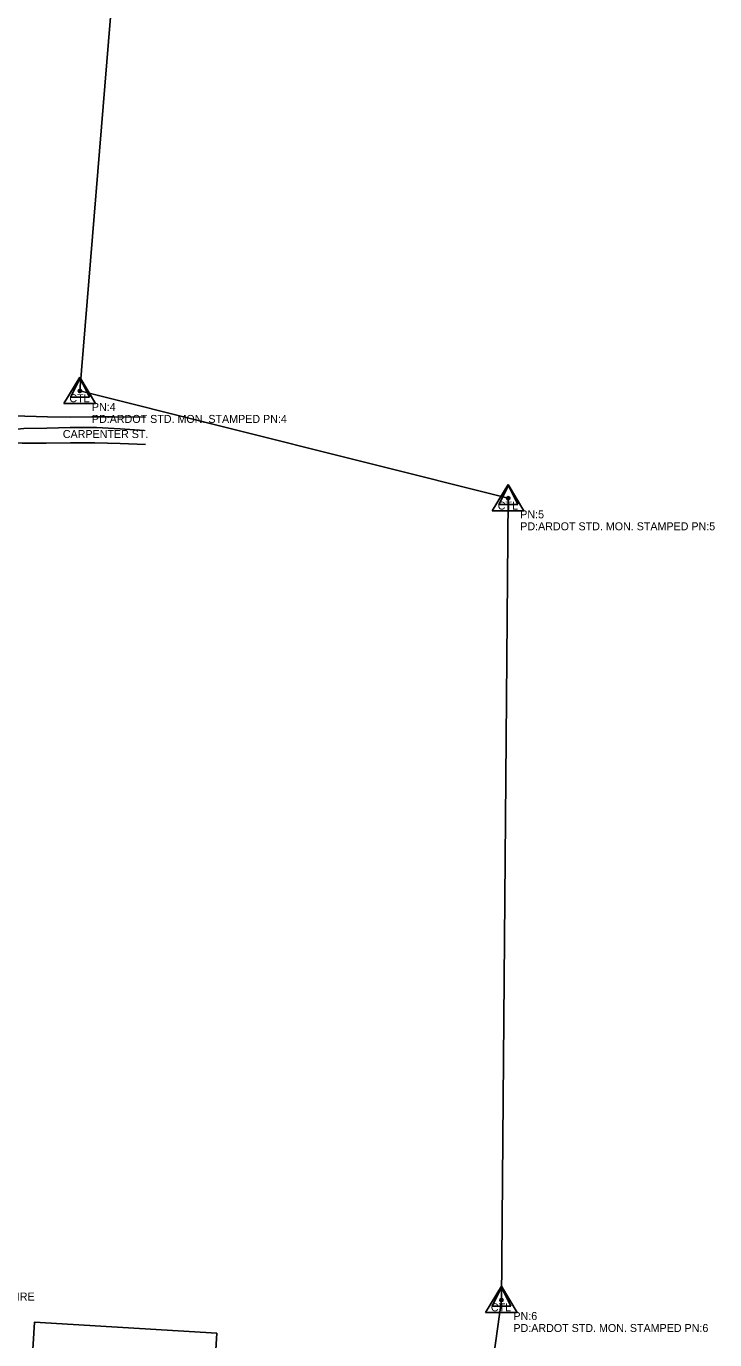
# Model space of a CAD drawing. Extents: x 978516 to 993312, y 1836504 to 1846212.
# Drawn here: x 992882 to 993312, y 1841362 to 1842183 of the extents above; entities that cross this region are included whole.
import ezdxf

# ---------------------------------------------------------------- set-up
doc = ezdxf.new("R2010")
doc.units = 0
for name, color, linetype in [('S_BASELINE', 7, 'Continuous'), ('S_BUILDING', 7, 'Continuous'), ('S_CAL_CORNER', 7, 'Continuous'), ('S_EDGE_PAVEMENT', 7, 'Continuous'), ('S_FENCE_ANNOT', 7, 'Continuous'), ('S_PAVEMENT_CROWN', 7, 'Continuous'), ('S_PRIMARY_CTL', 7, 'Continuous'), ('S_PRIMARY_CTL_ANNOT', 7, 'Continuous'), ('S_SURVEY_TEXT_ANNOT', 7, 'Continuous')]:
    doc.layers.add(name, color=color, linetype=linetype)

msp = doc.modelspace()

# ---------------------------------------------------------------- linework, layer by layer
at = {"layer": 'S_BASELINE'}
for p, q in [((992964.55, 1842558.78), (992915.28, 1841954.7)), ((992915.28, 1841954.7), (993183.05, 1841887.6)), ((993183.05, 1841887.6), (993178.77, 1841386.6)), ((993178.77, 1841386.6), (993084.19, 1840707.66))]:
    msp.add_line(p, q, dxfattribs=at)
at = {"layer": 'S_BUILDING'}
msp.add_lwpolyline([(992884.34, 1841331.8), (992998.38, 1841324.91), (993000.85, 1841365.77), (992886.81, 1841372.66)], close=True, dxfattribs=at)
at = {"layer": 'S_CAL_CORNER'}
for p, q in [((992915.37, 1841962.68), (992909.49, 1841950.86)), ((992915.37, 1841962.68), (992921.18, 1841950.86)), ((992909.49, 1841950.86), (992921.18, 1841950.86)), ((993183.14, 1841895.59), (993177.26, 1841883.77)), ((993183.14, 1841895.59), (993188.95, 1841883.77)), ((993177.26, 1841883.77), (993188.95, 1841883.77)), ((993178.86, 1841394.58), (993172.98, 1841382.76)), ((993178.86, 1841394.58), (993184.67, 1841382.76)), ((993172.98, 1841382.76), (993184.67, 1841382.76))]:
    msp.add_line(p, q, dxfattribs=at)
at = {"layer": 'S_EDGE_PAVEMENT'}
for points in [[(992673.26, 1841940.53), (992680.86, 1841943.34), (992698.82, 1841942.98), (992716.78, 1841942.63), (992737.45, 1841941.9), (992758.12, 1841941.16), (992773.08, 1841940.89), (992788.04, 1841940.61), (992800.85, 1841940.49), (992813.66, 1841940.36), (992829.51, 1841940.02), (992845.35, 1841939.68), (992859.88, 1841939.43), (992874.4, 1841939.18), (992880.77, 1841938.87), (992895.02, 1841938.61), (992909.27, 1841938.35), (992922.65, 1841938.44), (992936.03, 1841938.54), (992956.32, 1841938.28)], [(992675.21, 1841927.46), (992693.8, 1841926.73), (992716.52, 1841927.21), (992735.12, 1841926.71), (992757.12, 1841924.07), (992771.59, 1841924.07), (992786.06, 1841924.08), (992799.36, 1841923.47), (992812.66, 1841922.86), (992828.48, 1841922.56), (992844.29, 1841922.25), (992858.78, 1841922.25), (992873.26, 1841922.26), (992879.18, 1841921.99), (992894.25, 1841922.14), (992909.32, 1841922.3), (992924.66, 1841922.33), (992940.46, 1841921.81), (992956.26, 1841921.28)]]:
    msp.add_lwpolyline(points, dxfattribs=at)
at = {"layer": 'S_PAVEMENT_CROWN'}
msp.add_lwpolyline([(992673.55, 1841934.7), (992694.4, 1841935.08), (992716.97, 1841934.08), (992737.58, 1841933.87), (992758.2, 1841933.65), (992772.38, 1841932.71), (992786.57, 1841931.77), (992799.71, 1841931.63), (992812.86, 1841931.49), (992828.96, 1841931.16), (992845.07, 1841930.83), (992859.47, 1841930.68), (992873.88, 1841930.53), (992880.23, 1841931.14), (992894.7, 1841931.47), (992909.17, 1841931.79), (992925.71, 1841931.94), (992940.55, 1841930.91), (992955.4, 1841929.88)], dxfattribs=at)
at = {"layer": 'S_PRIMARY_CTL'}
for p, q in [((992915.28, 1841963.4), (992905.24, 1841946.89)), ((992915.28, 1841963.4), (992925.1, 1841946.89)), ((992905.24, 1841946.89), (992925.1, 1841946.89)), ((993183.05, 1841896.3), (993173.02, 1841879.79)), ((993183.05, 1841896.3), (993192.88, 1841879.79)), ((993173.02, 1841879.79), (993192.88, 1841879.79)), ((993178.77, 1841395.3), (993168.73, 1841378.78)), ((993178.77, 1841395.3), (993188.59, 1841378.78)), ((993168.73, 1841378.78), (993188.59, 1841378.78))]:
    msp.add_line(p, q, dxfattribs=at)
for centre, radius in [((992915.28, 1841954.7), 1.04), ((992915.28, 1841954.7), 0.609), ((992915.28, 1841954.7), 0.344), ((993183.05, 1841887.6), 1.04), ((993183.05, 1841887.6), 0.609), ((993183.05, 1841887.6), 0.344), ((993178.77, 1841386.6), 1.04), ((993178.77, 1841386.6), 0.609), ((993178.77, 1841386.6), 0.344)]:
    msp.add_circle(centre, radius, dxfattribs=at)

# ---------------------------------------------------------------- texts
at = {"layer": 'S_FENCE_ANNOT'}
msp.add_text("1 BARB 3' WEBWIRE", height=5, dxfattribs=at).set_placement((992821.81, 1841386.25))
at = {"layer": 'S_PRIMARY_CTL'}
for p in [(992908.69, 1841947.62), (993176.46, 1841880.53), (993172.18, 1841379.52)]:
    msp.add_text('CTL', height=5, dxfattribs=at).set_placement(p)
at = {"layer": 'S_PRIMARY_CTL_ANNOT'}
for s, p in [('PN:4', (992922.78, 1841942.2)), ('PD:ARDOT STD. MON. STAMPED PN:4', (992922.78, 1841934.7)), ('PN:5', (993190.55, 1841875.1)), ('PD:ARDOT STD. MON. STAMPED PN:5', (993190.55, 1841867.6)), ('PN:6', (993186.27, 1841374.1)), ('PD:ARDOT STD. MON. STAMPED PN:6', (993186.27, 1841366.6))]:
    msp.add_text(s, height=5, dxfattribs=at).set_placement(p)
at = {"layer": 'S_SURVEY_TEXT_ANNOT'}
msp.add_text('CARPENTER ST.', height=5, dxfattribs=at).set_placement((992904.62, 1841925.27))

doc.saveas('drawing.dxf')
